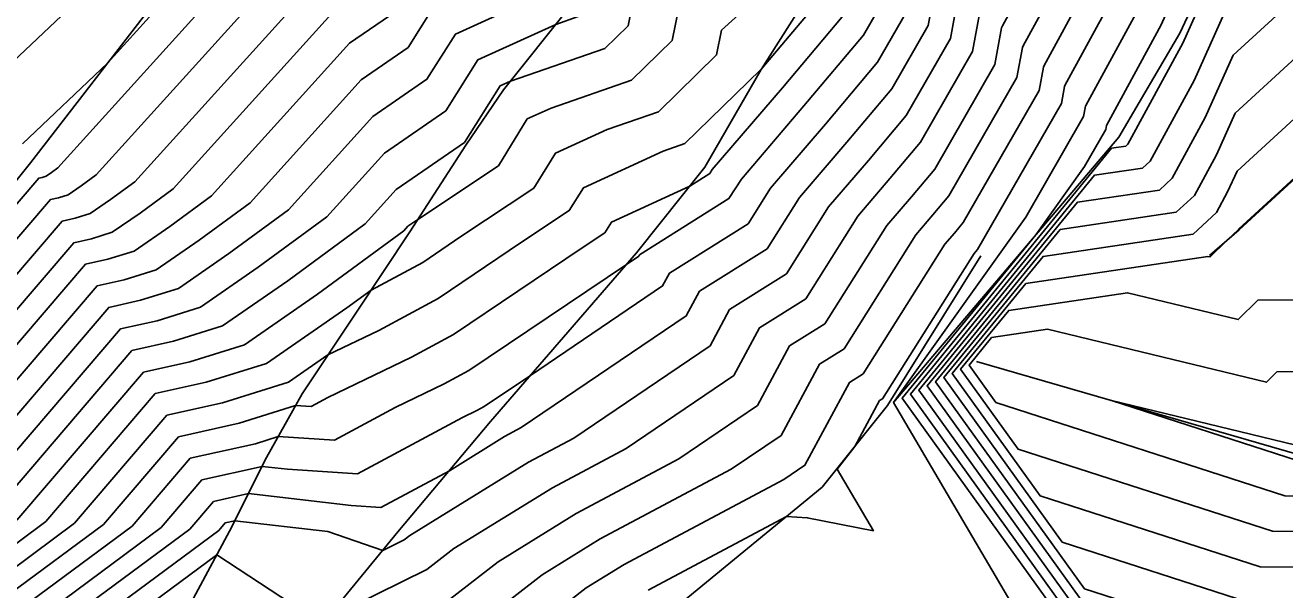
# Model space of a CAD drawing. Extents: x 2188792 to 2191981, y 386090 to 389710.
# Drawn here: x 2189405.91 to 2189433.14, y 386552.72 to 386564.93 of the extents above; entities that cross this region are included whole.
import ezdxf

# ---------------------------------------------------------------- set-up
doc = ezdxf.new("R2010")
doc.units = 0
for name, color, linetype in [('DTM Contours Major', 7, 'Continuous'), ('DTM Contours Minor', 7, 'Continuous'), ('PH Exist DTM Breakline', 7, 'Continuous')]:
    doc.layers.add(name, color=color, linetype=linetype)

msp = doc.modelspace()

# ---------------------------------------------------------------- linework, layer by layer
at = {"layer": 'DTM Contours Major'}
for points in [[(2189470.004, 386608.736), (2189467.331, 386607.389), (2189458.584, 386602.35), (2189457.643, 386601.107), (2189453.676, 386595.765), (2189452.417, 386594.102), (2189448.646, 386589.032), (2189447.205, 386587.809), (2189441.894, 386582.156), (2189439.945, 386580.566), (2189438.411, 386576.803), (2189438.614, 386574.416), (2189436.275, 386570.708), (2189436.224, 386569.01), (2189435.572, 386567.536), (2189432.027, 386564.28), (2189431.425, 386562.933), (2189430.71, 386561.621), (2189430.432, 386561.366), (2189428.659, 386561.102), (2189425.412, 386557.134), (2189429.288, 386551.741)], [(2189428.546, 386594.058), (2189423.073, 386586.245), (2189422.998, 386586.141), (2189422.968, 386586.016), (2189419.332, 386579.425), (2189419.23, 386578.736), (2189419.133, 386578.403), (2189419.05, 386577.999), (2189416.079, 386572.115), (2189415.996, 386571.584), (2189415.788, 386570.769), (2189413.634, 386568.408), (2189413.474, 386567.846), (2189412.789, 386567.534), (2189412.575, 386567.194), (2189412.168, 386566.914), (2189407.45, 386561.697), (2189407.121, 386561.456), (2189406.844, 386561.264), (2189406.637, 386561.199), (2189406.461, 386561.16), (2189400.747, 386554.486)], [(2189425.14, 386586.583), (2189424.332, 386585.467), (2189424.014, 386584.133), (2189421.391, 386579.377), (2189421.016, 386576.843), (2189420.656, 386575.618), (2189420.352, 386574.133), (2189418.894, 386571.244), (2189418.682, 386569.89), (2189418.152, 386567.81), (2189417.639, 386567.248), (2189417.18, 386565.635), (2189415.213, 386564.739), (2189414.599, 386563.764), (2189413.43, 386562.958), (2189411.605, 386560.94), (2189410.315, 386559.992), (2189409.225, 386559.238), (2189408.41, 386558.984), (2189407.72, 386558.83), (2189403.864, 386554.326)], [(2189423.416, 386565.871), (2189421.837, 386563.993), (2189421.818, 386563.976), (2189421.817, 386563.973), (2189420.177, 386562.371), (2189419.704, 386562.207), (2189417.98, 386561.417), (2189417.676, 386560.924), (2189416.645, 386560.238), (2189414.84, 386559.023), (2189413.556, 386558.334), (2189412.459, 386557.802), (2189411.606, 386557.212), (2189410.183, 386556.769), (2189408.979, 386556.5), (2189406.98, 386554.166), (2189405.126, 386552.791)], [(2189426.114, 386565.716), (2189425.915, 386564.642), (2189424.959, 386562.978), (2189424.142, 386562.007), (2189423.282, 386561.002), (2189422.371, 386559.559), (2189421.14, 386558.784), (2189420.718, 386558.001), (2189417.773, 386556.005), (2189416.794, 386555.484), (2189414.23, 386553.9), (2189414.105, 386553.803), (2189413.643, 386553.576), (2189412.456, 386553.984), (2189410.444, 386554.216), (2189410.237, 386554.17), (2189410.097, 386554.006), (2189407.405, 386552.01)], [(2189429.368, 386565.424), (2189428.39, 386563.626), (2189428.382, 386563.604), (2189428.314, 386563.239), (2189426.501, 386560.085), (2189426.464, 386560.041), (2189426.425, 386559.996), (2189424.444, 386556.855), (2189424.381, 386556.815), (2189423.848, 386555.826), (2189423.47, 386555.331), (2189424.251, 386554.001), (2189422.819, 386554.283), (2189422.371, 386554.31), (2189419.379, 386552.717)], [(2189451.823, 386558.743), (2189447.56, 386561.082), (2189441.113, 386560.171), (2189438.502, 386560.363), (2189435.344, 386557.462), (2189432.973, 386557.435), (2189432.746, 386557.211), (2189428.013, 386558.36), (2189426.806, 386558.18), (2189426.317, 386557.583), (2189426.9, 386556.771), (2189433.142, 386554.756), (2189436.47, 386554.724), (2189438.024, 386554.539), (2189441.68, 386554.271), (2189442.524, 386554.467), (2189451.843, 386555.348)]]:
    msp.add_lwpolyline(points, dxfattribs=at)
at = {"layer": 'DTM Contours Minor'}
for points in [[(2189465.399, 386620.976), (2189466.611, 386613.289), (2189465.041, 386611.26), (2189456.214, 386606.175), (2189453.701, 386602.853), (2189450.99, 386599.203), (2189448.225, 386595.549), (2189445.671, 386592.116), (2189442.887, 386589.754), (2189439.526, 386586.176), (2189436.332, 386583.571), (2189433.818, 386577.404), (2189434.15, 386573.491), (2189433.427, 386572.345), (2189433.343, 386569.522), (2189432.258, 386567.07), (2189431.943, 386566.781), (2189430.942, 386564.541), (2189429.753, 386562.36), (2189429.705, 386562.316), (2189429.4, 386562.27), (2189425.05, 386556.954), (2189430.243, 386549.729)], [(2189467.304, 386620.598), (2189468.781, 386611.225), (2189468.216, 386610.493), (2189457.399, 386604.263), (2189455.672, 386601.98), (2189452.333, 386597.484), (2189450.321, 386594.826), (2189447.159, 386590.574), (2189445.046, 386588.781), (2189440.71, 386584.166), (2189438.139, 386582.069), (2189436.115, 386577.103), (2189436.382, 386573.953), (2189434.851, 386571.526), (2189434.783, 386569.266), (2189433.915, 386567.303), (2189431.985, 386565.53), (2189431.183, 386563.737), (2189430.231, 386561.99), (2189430.068, 386561.841), (2189429.029, 386561.686), (2189425.231, 386557.044), (2189429.765, 386550.735)], [(2189443.545, 386617.661), (2189439.01, 386611.76), (2189438.496, 386611.02), (2189433.163, 386604.277), (2189432.285, 386603.016), (2189427.349, 386596.72), (2189426.166, 386595.022), (2189421.562, 386589.106), (2189420.119, 386587.038), (2189417.697, 386580.806), (2189416.947, 386579.725), (2189414.966, 386573.778), (2189414.39, 386572.637), (2189414.385, 386572.601), (2189414.37, 386572.545), (2189413.153, 386571.21), (2189411.031, 386569.237), (2189405.254, 386563.77)], [(2189444.231, 386617.16), (2189439.522, 386610.751), (2189436.561, 386606.546), (2189433.744, 386602.984), (2189433.548, 386602.702), (2189427.899, 386595.496), (2189427.343, 386594.698), (2189422.085, 386587.941), (2189421.222, 386586.705), (2189418.462, 386579.603), (2189418.374, 386579.476), (2189418.142, 386578.778), (2189414.953, 386572.463), (2189414.922, 386572.262), (2189414.843, 386571.953), (2189412.032, 386568.871), (2189411.992, 386568.73), (2189411.819, 386568.652), (2189411.766, 386568.566), (2189411.663, 386568.496), (2189407.694, 386564.108), (2189405.855, 386562.367)], [(2189464.44, 386615.353), (2189461.867, 386612.026), (2189455.029, 386608.087), (2189451.73, 386603.726), (2189449.647, 386600.922), (2189446.129, 386596.273), (2189444.184, 386593.657), (2189440.727, 386590.726), (2189438.342, 386588.187), (2189434.526, 386585.074), (2189431.522, 386577.704), (2189431.788, 386574.568), (2189432.045, 386573.079), (2189432.038, 386569.843), (2189432.145, 386569.642), (2189431.425, 386567.073), (2189430.473, 386564.936), (2189429.291, 386562.765), (2189429.289, 386562.76), (2189429.274, 386562.677), (2189428.812, 386561.875), (2189427.759, 386560.397), (2189424.869, 386556.865), (2189430.72, 386548.723)], [(2189470.004, 386605.699), (2189461.211, 386601.269), (2189459.769, 386600.438), (2189459.614, 386600.233), (2189455.019, 386594.046), (2189454.513, 386593.378), (2189450.134, 386587.49), (2189449.365, 386586.837), (2189443.078, 386580.145), (2189441.751, 386579.063), (2189440.708, 386576.503), (2189440.845, 386574.878), (2189437.698, 386569.889), (2189437.665, 386568.754), (2189437.229, 386567.769), (2189432.069, 386563.029), (2189431.667, 386562.129), (2189431.189, 386561.252), (2189430.795, 386560.891), (2189428.288, 386560.517), (2189425.593, 386557.224), (2189428.81, 386552.747), (2189432.075, 386551.693)], [(2189428.69, 386593.741), (2189423.487, 386586.312), (2189423.265, 386586.006), (2189423.178, 386585.64), (2189419.744, 386579.415), (2189419.588, 386578.357), (2189419.437, 386577.846), (2189419.31, 386577.226), (2189416.642, 386571.941), (2189416.534, 386571.245), (2189416.261, 386570.178), (2189414.435, 386568.176), (2189414.215, 386567.404), (2189413.274, 386566.975), (2189412.98, 386566.508), (2189412.421, 386566.122), (2189408.281, 386561.546), (2189407.76, 386561.163), (2189407.32, 386560.859), (2189406.991, 386560.756), (2189406.713, 386560.694), (2189401.37, 386554.454)], [(2189428.834, 386593.424), (2189423.9, 386586.38), (2189423.532, 386585.871), (2189423.387, 386585.263), (2189420.156, 386579.406), (2189419.945, 386577.979), (2189419.742, 386577.289), (2189419.571, 386576.452), (2189417.205, 386571.767), (2189417.071, 386570.907), (2189416.734, 386569.586), (2189415.236, 386567.944), (2189414.957, 386566.961), (2189413.759, 386566.416), (2189413.385, 386565.822), (2189412.673, 386565.331), (2189409.112, 386561.394), (2189408.399, 386560.87), (2189407.797, 386560.454), (2189407.346, 386560.313), (2189406.965, 386560.228), (2189401.994, 386554.422)], [(2189428.977, 386593.107), (2189424.313, 386586.448), (2189423.798, 386585.736), (2189423.596, 386584.886), (2189420.567, 386579.396), (2189420.302, 386577.6), (2189420.047, 386576.732), (2189419.831, 386575.679), (2189417.768, 386571.593), (2189417.608, 386570.568), (2189417.206, 386568.994), (2189416.037, 386567.712), (2189415.698, 386566.519), (2189414.243, 386565.857), (2189413.79, 386565.136), (2189412.925, 386564.54), (2189409.943, 386561.243), (2189409.038, 386560.577), (2189408.273, 386560.048), (2189407.701, 386559.87), (2189407.216, 386559.762), (2189402.617, 386554.39)], [(2189430.512, 386587.463), (2189427.799, 386583.714), (2189426.75, 386579.307), (2189426.757, 386579.286), (2189426.777, 386579.234), (2189427.563, 386575.392), (2189427.95, 386573.157), (2189427.947, 386571.661), (2189429.361, 386568.998), (2189428.888, 386567.313), (2189428.264, 386565.912), (2189427.488, 386564.488), (2189427.475, 386564.449), (2189427.354, 386563.8), (2189425.884, 386561.242), (2189425.536, 386560.828), (2189425.168, 386560.398), (2189423.615, 386557.936), (2189423.084, 386557.603), (2189422.256, 386556.063), (2189421.178, 386555.333), (2189418.345, 386553.824), (2189417.089, 386553.048), (2189415.579, 386551.876)], [(2189430.926, 386587.531), (2189428.066, 386583.579), (2189427.307, 386580.395), (2189427.461, 386579.944), (2189427.897, 386578.847), (2189428.474, 386576.023), (2189428.974, 386573.138), (2189428.97, 386571.206), (2189430.057, 386569.159), (2189429.522, 386567.253), (2189428.816, 386565.668), (2189427.939, 386564.057), (2189427.928, 386564.027), (2189427.834, 386563.519), (2189426.193, 386560.664), (2189426, 386560.434), (2189425.797, 386560.197), (2189424.029, 386557.396), (2189423.733, 386557.209), (2189422.768, 386555.417), (2189422.313, 386555.108), (2189418.862, 386553.27), (2189418.042, 386552.764), (2189416.071, 386551.233)], [(2189430.099, 386587.395), (2189427.532, 386583.848), (2189426.523, 386579.612), (2189426.331, 386579.263), (2189426.079, 386577.561), (2189426.652, 386574.761), (2189426.926, 386573.176), (2189426.924, 386572.116), (2189428.665, 386568.837), (2189428.254, 386567.373), (2189427.712, 386566.156), (2189427.038, 386564.918), (2189427.021, 386564.871), (2189426.875, 386564.081), (2189425.576, 386561.821), (2189425.071, 386561.221), (2189424.539, 386560.6), (2189423.2, 386558.477), (2189422.436, 386557.997), (2189421.743, 386556.709), (2189420.043, 386555.557), (2189417.828, 386554.377), (2189416.136, 386553.332), (2189415.088, 386552.518)], [(2189422.607, 386586.776), (2189422.325, 386586.372), (2189421.317, 386583.778), (2189418.921, 386579.434), (2189418.873, 386579.114), (2189418.828, 386578.96), (2189418.79, 386578.772), (2189415.516, 386572.289), (2189415.459, 386571.923), (2189415.316, 386571.361), (2189412.833, 386568.64), (2189412.733, 386568.288), (2189412.304, 386568.093), (2189412.17, 386567.88), (2189411.916, 386567.705), (2189406.619, 386561.848), (2189406.483, 386561.748), (2189406.368, 386561.669), (2189406.282, 386561.642), (2189406.209, 386561.626), (2189400.124, 386554.518)], [(2189425.553, 386586.651), (2189424.598, 386585.332), (2189424.223, 386583.756), (2189421.802, 386579.368), (2189421.373, 386576.465), (2189420.961, 386575.061), (2189420.613, 386573.36), (2189419.457, 386571.07), (2189419.22, 386569.551), (2189418.624, 386567.218), (2189418.44, 386567.017), (2189418.118, 386565.885), (2189417.989, 386565.232), (2189417.871, 386565.117), (2189417.387, 386564.949), (2189415.698, 386564.181), (2189415.004, 386563.078), (2189413.683, 386562.167), (2189412.436, 386560.789), (2189410.954, 386559.699), (2189409.702, 386558.833), (2189408.764, 386558.541), (2189407.972, 386558.364), (2189404.487, 386554.294)], [(2189425.966, 386586.719), (2189424.865, 386585.197), (2189424.432, 386583.379), (2189422.214, 386579.358), (2189421.73, 386576.086), (2189421.266, 386574.504), (2189420.873, 386572.586), (2189420.02, 386570.896), (2189419.757, 386569.212), (2189419.292, 386567.39), (2189419.559, 386566.782), (2189419.264, 386566.515), (2189418.946, 386564.917), (2189418.447, 386564.431), (2189416.407, 386563.724), (2189416.182, 386563.622), (2189415.409, 386562.392), (2189413.935, 386561.376), (2189413.267, 386560.638), (2189411.593, 386559.407), (2189410.178, 386558.428), (2189409.119, 386558.098), (2189408.223, 386557.898), (2189405.11, 386554.262)], [(2189424.726, 386586.515), (2189424.065, 386585.601), (2189423.805, 386584.509), (2189420.979, 386579.387), (2189420.659, 386577.222), (2189420.352, 386576.175), (2189420.092, 386574.906), (2189418.331, 386571.418), (2189418.145, 386570.229), (2189417.679, 386568.402), (2189416.838, 386567.48), (2189416.439, 386566.077), (2189414.728, 386565.298), (2189414.195, 386564.45), (2189413.178, 386563.749), (2189410.774, 386561.092), (2189409.676, 386560.285), (2189408.749, 386559.643), (2189408.055, 386559.427), (2189407.468, 386559.296), (2189403.24, 386554.358)], [(2189432.719, 386586.576), (2189431.246, 386582.963), (2189430.332, 386584.494), (2189430.019, 386585.271), (2189428.599, 386583.309), (2189428.423, 386582.57), (2189428.869, 386581.261), (2189430.136, 386578.072), (2189430.297, 386577.284), (2189431.022, 386573.099), (2189431.016, 386570.297), (2189431.449, 386569.481), (2189430.791, 386567.133), (2189429.921, 386565.18), (2189428.84, 386563.196), (2189428.835, 386563.182), (2189428.794, 386562.958), (2189427.543, 386560.782), (2189424.688, 386556.775), (2189428.378, 386550.485)], [(2189451.524, 386585.865), (2189444.262, 386578.135), (2189443.558, 386577.561), (2189443.004, 386576.202), (2189443.077, 386575.34), (2189439.122, 386569.071), (2189439.105, 386568.498), (2189438.885, 386568.002), (2189432.111, 386561.778), (2189431.908, 386561.325), (2189431.667, 386560.883), (2189431.159, 386560.416), (2189427.917, 386559.933), (2189425.774, 386557.314), (2189428.333, 386553.753), (2189432.342, 386552.459)], [(2189451.37, 386562.341), (2189440.61, 386568.244), (2189445.75, 386575.669), (2189446.092, 386575.631), (2189446.424, 386577.166), (2189445.446, 386576.124), (2189445.364, 386576.058), (2189445.301, 386575.902), (2189445.309, 386575.802), (2189440.546, 386568.252), (2189440.546, 386568.243), (2189440.542, 386568.235), (2189432.153, 386560.528), (2189432.15, 386560.521), (2189432.146, 386560.513), (2189431.876, 386560.265), (2189431.528, 386559.922), (2189431.478, 386559.934), (2189427.547, 386559.349), (2189425.955, 386557.403), (2189427.855, 386554.759), (2189432.609, 386553.224), (2189435.143, 386553.2), (2189439.308, 386552.704)], [(2189422.605, 386566.308), (2189420.967, 386564.822), (2189420.86, 386564.288), (2189419.601, 386563.058), (2189418.493, 386562.674), (2189417.375, 386562.162), (2189416.911, 386561.408), (2189415.335, 386560.36), (2189414.507, 386559.803), (2189413.391, 386559.204), (2189412.87, 386558.821), (2189411.13, 386557.617), (2189409.828, 386557.212), (2189408.727, 386556.966), (2189406.357, 386554.198), (2189404.671, 386552.948)], [(2189425.661, 386566.138), (2189425.435, 386564.923), (2189424.65, 386563.557), (2189423.678, 386562.4), (2189422.653, 386561.204), (2189421.957, 386560.099), (2189420.491, 386559.178), (2189420.206, 386558.647), (2189416.638, 386556.23), (2189416.277, 386556.037), (2189415.083, 386555.3), (2189413.605, 386554.507), (2189412.964, 386554.548), (2189410.739, 386554.805), (2189409.986, 386554.636), (2189409.474, 386554.038), (2189406.949, 386552.166)], [(2189420.115, 386565.668), (2189419.903, 386564.602), (2189419.024, 386563.744), (2189417.282, 386563.141), (2189416.769, 386562.906), (2189416.146, 386561.892), (2189414.4, 386560.731), (2189414.187, 386560.585), (2189414.099, 386560.486), (2189412.231, 386559.114), (2189410.654, 386558.023), (2189409.474, 386557.655), (2189408.475, 386557.432), (2189405.734, 386554.23)], [(2189424.476, 386565.484), (2189424.033, 386564.714), (2189422.749, 386563.187), (2189421.396, 386561.606), (2189421.128, 386561.181), (2189419.195, 386559.966), (2189419.181, 386559.939), (2189418.91, 386559.756), (2189415.504, 386557.464), (2189414.972, 386557.179), (2189413.914, 386556.665), (2189412.597, 386555.958), (2189411.383, 386556.036), (2189410.892, 386555.883), (2189409.482, 386555.568), (2189408.227, 386554.102), (2189406.038, 386552.479)], [(2189423.724, 386565.292), (2189422.285, 386563.58), (2189420.767, 386561.808), (2189420.713, 386561.722), (2189420.282, 386561.451), (2189418.585, 386560.673), (2189418.442, 386560.44), (2189417.954, 386560.116), (2189415.172, 386558.244), (2189414.264, 386557.757), (2189412.458, 386556.88), (2189412.093, 386556.684), (2189411.757, 386556.706), (2189410.538, 386556.326), (2189409.23, 386556.034), (2189407.604, 386554.134), (2189405.582, 386552.635)], [(2189424.956, 386565.203), (2189424.341, 386564.135), (2189423.214, 386562.794), (2189422.025, 386561.405), (2189421.542, 386560.64), (2189419.843, 386559.572), (2189419.693, 386559.293), (2189416.835, 386557.356), (2189415.836, 386556.684), (2189415.68, 386556.601), (2189415.37, 386556.45), (2189413.101, 386555.233), (2189411.582, 386555.33), (2189411.035, 386555.393), (2189409.734, 386555.102), (2189408.85, 386554.07), (2189406.494, 386552.323)], [(2189426.568, 386565.294), (2189426.395, 386564.361), (2189425.267, 386562.399), (2189424.607, 386561.614), (2189423.911, 386560.801), (2189422.786, 386559.018), (2189421.788, 386558.39), (2189421.231, 386557.355), (2189418.908, 386555.781), (2189417.311, 386554.93), (2189415.183, 386553.616), (2189414.596, 386553.161), (2189412.422, 386552.092)], [(2189451.597, 386560.542), (2189444.036, 386564.69), (2189440.839, 386564.238), (2189439.544, 386564.333), (2189433.736, 386558.997), (2189432.56, 386558.984), (2189432.137, 386558.566), (2189429.745, 386559.147), (2189427.176, 386558.765), (2189426.136, 386557.493), (2189427.378, 386555.765), (2189432.875, 386553.99), (2189435.806, 386553.962), (2189438.666, 386553.622), (2189441.882, 386553.386), (2189443.434, 386553.745), (2189451.632, 386554.52)], [(2189451.084, 386557.474), (2189441.387, 386556.104), (2189437.459, 386556.392), (2189436.952, 386555.926), (2189433.385, 386555.886), (2189433.355, 386555.856), (2189429.398, 386556.816), (2189433.409, 386555.522), (2189437.133, 386555.486), (2189437.383, 386555.457), (2189441.478, 386555.156), (2189441.614, 386555.188), (2189452.054, 386556.175)], [(2189411.905, 386552.27), (2189410.059, 386553.484), (2189407.861, 386551.854)]]:
    msp.add_lwpolyline(points, dxfattribs=at)
at = {"layer": 'PH Exist DTM Breakline'}
for points in [[(2189495.537, 386687.068), (2189490.575, 386680.149), (2189485.119, 386672.878), (2189479.663, 386665.608), (2189474.207, 386658.337), (2189468.751, 386651.066), (2189463.294, 386643.796), (2189458.523, 386637.199), (2189453.751, 386630.603), (2189448.979, 386624.006), (2189444.208, 386617.41), (2189439.436, 386610.814), (2189433.911, 386602.612), (2189428.386, 386594.411), (2189422.861, 386586.21), (2189418.564, 386579.443), (2189414.266, 386572.675), (2189411.494, 386569.027), (2189406.032, 386561.955), (2189400.085, 386554.52)], [(2189460.003, 386600.061), (2189455.92, 386592.893), (2189451.837, 386585.724), (2189445.6, 386575.863), (2189440.57, 386568.238), (2189432.154, 386560.507), (2189431.515, 386559.951)], [(2189429.31, 386581.673), (2189431.002, 386577.772), (2189432.153, 386573.077), (2189432.372, 386569.694), (2189431.935, 386567.024), (2189430.877, 386564.757), (2189429.554, 386562.513), (2189424.688, 386556.775)], [(2189406.434, 386546.627), (2189407.348, 386548.126), (2189408.979, 386551.471), (2189410.333, 386553.994), (2189411.131, 386555.585), (2189411.9, 386556.962), (2189413.075, 386558.727), (2189414.226, 386560.463), (2189415.441, 386562.338), (2189416.257, 386563.536), (2189417.691, 386565.33), (2189418.889, 386566.887), (2189420.416, 386568.796), (2189421.608, 386570.405), (2189422.91, 386571.499), (2189424.432, 386573.223)], [(2189412.254, 386551.888), (2189413.972, 386553.977), (2189415.974, 386556.361), (2189419.127, 386560.007), (2189420.608, 386561.859), (2189421.823, 386563.971), (2189423.235, 386566.21), (2189423.992, 386567.692), (2189424.054, 386567.771)], [(2189426.477, 386557.662), (2189433.451, 386555.642), (2189437.26, 386555.632), (2189441.44, 386555.326), (2189452.116, 386556.417), (2189456.677, 386557.021), (2189467.639, 386562.482), (2189470.242, 386562.483), (2189473.67, 386561.563), (2189475.977, 386560.325), (2189487.141, 386553.131), (2189496.401, 386546.159)], [(2189410.235, 386545.864), (2189411.896, 386546.576), (2189414.581, 386548.034), (2189417.15, 386549.823), (2189419.834, 386552.23), (2189423.144, 386554.944), (2189424.555, 386556.709), (2189426.574, 386559.948)]]:
    msp.add_lwpolyline(points, dxfattribs=at)

doc.saveas('drawing.dxf')
